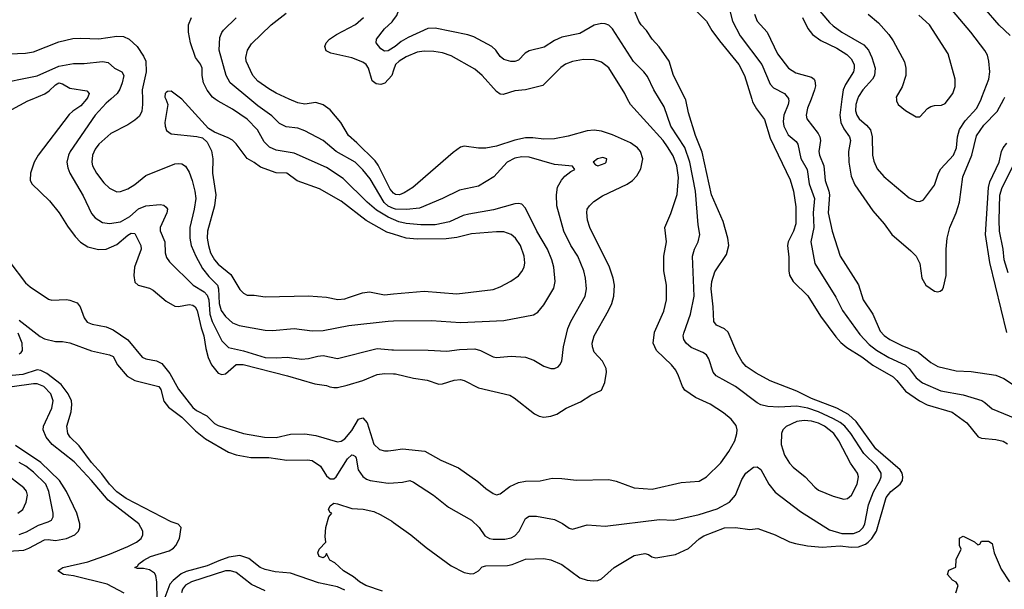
# Model space of a CAD drawing. Header units: inches. Extents: x 1305375 to 1407406, y 744550 to 841633.
# Tile 398 of 509: x 1377933 to 1383377, y 817289 to 820439. Entities that reach past the tile are written whole.
import ezdxf

# ---------------------------------------------------------------- set-up
doc = ezdxf.new("R2010")
doc.units = ezdxf.units.IN
doc.header["$MEASUREMENT"] = 0
for name, color, linetype in [('B3871', 7, 'Continuous'), ('B3872', 7, 'Continuous'), ('B3881', 7, 'Continuous'), ('B3882', 7, 'Continuous')]:
    doc.layers.add(name, color=color, linetype=linetype)

msp = doc.modelspace()

# ---------------------------------------------------------------- linework, layer by layer
at = {"layer": 'B3871', "color": 5}
for points, elevation in [([(1377890, 819941.5), (1377977.3, 819990), (1378001.9, 820000)], 1120), ([(1378301.8, 820000), (1378270, 819961.9), (1378226.9, 819933.1), (1378206.6, 819913.4), (1378034.1, 819690), (1378013.2, 819650), (1377992.9, 819590), (1377990.3, 819550.3), (1377999.5, 819530), (1378097, 819437), (1378150.2, 819370), (1378196.3, 819296.3), (1378239.4, 819239.4), (1378269, 819209), (1378310, 819182.7), (1378368.3, 819168.3), (1378410.2, 819170.2), (1378470, 819195.4), (1378530, 819247.2), (1378550, 819258.3), (1378570, 819256), (1378601.7, 819190), (1378604.1, 819170), (1378567.1, 819070), (1378564.4, 819024.4), (1378570, 818987.7), (1378587.7, 818970), (1378650, 818953.4), (1378670, 818943.2), (1378742.7, 818882.7), (1378790, 818854.4), (1378810, 818852.8), (1378870, 818863.9), (1378890, 818860.6), (1378902.6, 818850), (1378913.9, 818830), (1378935.4, 818735.4), (1378951.4, 818690), (1378961.1, 818621.1), (1378975, 818570), (1378993.1, 818530), (1379030, 818484.3), (1379050, 818477.1), (1379070, 818480.6), (1379130, 818532.4), (1379167.5, 818532.5), (1379413.4, 818470), (1379564.4, 818424.4), (1379630, 818416.1), (1379647.6, 818407.6), (1379670, 818403.8), (1379690, 818403.8), (1379742.8, 818417.2), (1379830, 818443.2), (1379910, 818475.7), (1379950, 818482.6), (1380000, 818480.9)], 1120), ([(1378437.3, 820000), (1378410, 819976.8), (1378349.3, 819910.7), (1378211.6, 819710), (1378202.5, 819690), (1378194.3, 819650), (1378198.7, 819618.7), (1378209.3, 819590), (1378284.2, 819464.2), (1378330, 819367.6), (1378350, 819343.2), (1378390, 819317.1), (1378430, 819311.7), (1378490, 819320.7), (1378541, 819350), (1378590, 819391.9), (1378630, 819409.6), (1378710, 819416.6), (1378730, 819413.1), (1378742.6, 819402.6), (1378750.1, 819390), (1378746.6, 819370), (1378710.2, 819290), (1378710.2, 819270.2), (1378735.5, 819210), (1378737.2, 819150), (1378744.2, 819124.2), (1378760.3, 819100.3), (1378892.7, 818970), (1378953, 818933), (1378970, 818915.1), (1378977.9, 818890), (1378984.7, 818810), (1378996.1, 818770), (1379050, 818662.6), (1379086.4, 818626.4), (1379170, 818607), (1379290, 818571.3), (1379351.5, 818568.5), (1379411.7, 818571.7), (1379490, 818561.8), (1379530, 818564.3), (1379581.5, 818578.5), (1379610, 818580.9), (1379690, 818565.4), (1379910, 818620.6), (1379990, 818613.2), (1380000, 818613.2)], 1140), ([(1378611.8, 820000), (1378612.5, 819970), (1378607.8, 819932.2), (1378594.3, 819905.7), (1378570, 819882.8), (1378530, 819856.4), (1378437.6, 819810), (1378370, 819749.8), (1378350, 819722), (1378335.3, 819690), (1378330.8, 819650.8), (1378335.9, 819630), (1378357.6, 819590), (1378397.2, 819537.2), (1378430, 819507.1), (1378470, 819487.5), (1378490, 819487.6), (1378530, 819502.9), (1378570, 819528), (1378630, 819576.5), (1378790, 819640.7), (1378810, 819643.9), (1378830, 819640.7), (1378850, 819628.9), (1378870, 819595.8), (1378885.6, 819550), (1378901, 819490), (1378905.8, 819450), (1378896.8, 819390), (1378873.4, 819290), (1378873.3, 819230), (1378881.1, 819190), (1378906.2, 819130), (1378943.6, 819063.6), (1378978.5, 819018.5), (1379026.4, 818970), (1379032.5, 818950), (1379036.1, 818870), (1379046.9, 818830), (1379070, 818797.4), (1379110, 818762.2), (1379146.8, 818746.8), (1379290, 818721.5), (1379330, 818720.6), (1379450, 818730.2), (1379550, 818717.6), (1379610, 818720.2), (1379751.9, 818748.1), (1379970, 818772.3), (1380000, 818772.6)], 1160), ([(1378740.2, 820000), (1378752.6, 819970), (1378736.1, 819870), (1378736.9, 819850), (1378745.3, 819825.3), (1378770, 819807.1), (1378912.7, 819792.7), (1378944.4, 819784.4), (1378970, 819761.6), (1378993, 819713), (1379000.5, 819670), (1378999, 819590), (1379016.9, 819470), (1379009.1, 819410), (1378971.7, 819270), (1378970.1, 819230.1), (1378976.3, 819190), (1378988, 819150), (1379009.8, 819109.8), (1379030, 819086.7), (1379100.6, 819030), (1379150, 818947.4), (1379170, 818926), (1379190, 818915.3), (1379230, 818914.9), (1379290, 818906.7), (1379530, 818911.3), (1379630, 818903.6), (1379691.1, 818891.1), (1379730, 818895.3), (1379750, 818902.5), (1379828.9, 818928.9), (1379866.8, 818933.2), (1379950, 818917.4), (1380000, 818921.7)], 1180), ([(1380000, 819251.8), (1379963.3, 819263.3), (1379848.6, 819328.6), (1379710, 819435.5), (1379590, 819503.4), (1379466.9, 819546.9), (1379410, 819590.4), (1379350, 819592.5), (1379263.5, 819623.5), (1379230, 819649), (1379190, 819670.9), (1379130, 819751.3), (1379110, 819771.5), (1379085.6, 819785.6), (1379010, 819815.8), (1378977.2, 819837.2), (1378830, 819999.2), (1378828.9, 820000)], 1180), ([(1380000, 819333.2), (1379970, 819346.3), (1379905, 819385), (1379853.3, 819430), (1379720.6, 819560.6), (1379630, 819621.1), (1379450, 819700.7), (1379350, 819717.7), (1379313.6, 819733.6), (1379283.7, 819763.7), (1379248.4, 819830), (1379190, 819887.9), (1379110, 819943.2), (1379030, 819987.2), (1379012.8, 820000)], 1160), ([(1380000, 819395.4), (1379970, 819406.9), (1379947.8, 819427.8), (1379870, 819559.1), (1379830, 819608.4), (1379787.4, 819650), (1379683.5, 819710), (1379610, 819770.6), (1379510, 819824.7), (1379470, 819838.5), (1379406.9, 819846.9), (1379370, 819865), (1379326.2, 819906.2), (1379250, 819962.4), (1379205, 820000)], 1140), ([(1380000, 819478.5), (1379999.1, 819479.1), (1379981, 819501), (1379914.8, 819634.8), (1379898.9, 819658.9), (1379797.6, 819757.6), (1379750, 819797.8), (1379708.3, 819870), (1379650, 819939.2), (1379610, 819967.3), (1379570, 819981), (1379510, 819971.1), (1379470, 819978.5), (1379422.7, 820000)], 1120), ([(1377878.6, 819098.6), (1377964, 818984), (1377990, 818961.5), (1378092.3, 818892.3), (1378110, 818887.9), (1378190.9, 818890.9), (1378210, 818888.3), (1378250, 818872.9), (1378267.4, 818850), (1378290.1, 818790.1), (1378306.7, 818766.7), (1378334.3, 818754.3), (1378410, 818741), (1378450, 818723.7), (1378530, 818667.7), (1378610, 818572), (1378630, 818564), (1378690, 818552.6), (1378717.9, 818537.9), (1378762.4, 818482.4), (1378810, 818395), (1378890, 818293.5), (1378910, 818277.1), (1378968.1, 818248.1), (1379010, 818206), (1379030, 818193.9), (1379170, 818149.5), (1379286, 818130), (1379350, 818127.3), (1379430, 818147.1), (1379510, 818149), (1379570, 818139.6), (1379690, 818104.8), (1379710, 818108.6), (1379730, 818120.5), (1379770, 818166.6), (1379806.7, 818230), (1379830, 818236.6), (1379854.2, 818210), (1379890.8, 818090.8), (1379921.9, 818061.9), (1379950, 818053.9), (1379970, 818053.6), (1380000, 818058.3)], 1080), ([(1377930, 818777.4), (1378045.9, 818685.9), (1378070, 818673.7), (1378130, 818658.6), (1378170, 818658.7), (1378210, 818652.3), (1378330, 818606.7), (1378430, 818585.6), (1378450, 818575.5), (1378474.4, 818530), (1378527.4, 818467.4), (1378570, 818443.5), (1378701.7, 818410), (1378713.1, 818393.1), (1378729.3, 818329.3), (1378755, 818295), (1378830, 818240.1), (1378904.4, 818164.4), (1378961, 818121), (1379087.1, 818047.1), (1379130, 818032.4), (1379210, 818017.5), (1379310, 818018.1), (1379410, 818003), (1379525, 818005), (1379550, 818000.2), (1379595.5, 817970), (1379630, 817916.1), (1379650, 817898.9), (1379670, 817899.8), (1379682.2, 817910), (1379745.2, 818010), (1379770, 818031.4), (1379776.3, 818030), (1379790, 818022.6), (1379793.3, 818013.3), (1379803.5, 817950), (1379830, 817913.2), (1379850, 817898), (1379870, 817890.2), (1379970, 817875.9), (1380000, 817878)], 1060), ([(1377929.9, 818590.1), (1377941.7, 818598.3), (1377947.6, 818610), (1377946.2, 818650), (1377925.2, 818705.2)], 1060), ([(1378692.5, 817232.5), (1378691.6, 817328.4), (1378685.9, 817365.9), (1378678.8, 817378.8), (1378650, 817395.8), (1378616.7, 817403.3), (1378583.6, 817403.6), (1378569.3, 817410), (1378583.3, 817416.7), (1378592.3, 817430), (1378618.7, 817450), (1378655.6, 817470), (1378758.6, 817501.4), (1378783.9, 817516.1), (1378797, 817530), (1378816, 817570), (1378825.6, 817630), (1378809.7, 817649.7), (1378770, 817661.7), (1378520.7, 817790), (1378470, 817827.6), (1378430, 817869.2), (1378387.8, 817927.8), (1378330, 817989.1), (1378261.5, 818081.5), (1378212.1, 818130), (1378199.4, 818150), (1378193.3, 818190), (1378217.2, 818270), (1378221.7, 818310), (1378218.6, 818330), (1378200.3, 818370), (1378161.3, 818421.3), (1378082.4, 818482.4), (1378050, 818498.8), (1378030, 818502.6), (1377950, 818476.2), (1377853.1, 818466.9)], 1060), ([(1378510, 817267.2), (1378416.9, 817316.8), (1378230, 817363.4), (1378175.1, 817370), (1378144, 817390), (1378171.8, 817410), (1378310, 817440.3), (1378430, 817482.1), (1378530, 817525.2), (1378577.7, 817550), (1378604.2, 817570), (1378614, 817590), (1378612.8, 817610), (1378590.6, 817650), (1378422.2, 817782.2), (1378330.6, 817890.6), (1378234, 817994), (1378112.1, 818090), (1378079.9, 818130), (1378062.3, 818170), (1378064, 818190), (1378110.5, 818290), (1378118.6, 818330), (1378104.3, 818370), (1378065.5, 818410), (1378030, 818425), (1378010, 818425.7), (1377891.1, 818408.9)], 1080), ([(1377870, 817499.3), (1377955.4, 817504.6), (1377984.2, 817515.8), (1378070, 817563), (1378090, 817564.6), (1378130, 817558.8), (1378191.1, 817568.9), (1378238, 817590), (1378258, 817610), (1378264.8, 817630), (1378264.5, 817650), (1378248.7, 817710), (1378191.3, 817830), (1378152.5, 817890), (1378049.7, 817989.7), (1377910, 818084.4)], 1120), ([(1377930, 817591.7), (1377970, 817607), (1378036.6, 817643.4), (1378090, 817660.9), (1378108.4, 817671.6), (1378117.3, 817690), (1378118.7, 817710), (1378093.5, 817830), (1378077.3, 817870), (1378010, 817936.7), (1377967.1, 817970), (1377930, 817990.7)], 1140), ([(1377921.6, 817710), (1377949.8, 817730), (1377968.9, 817770), (1377976.2, 817810), (1377970, 817832.2), (1377955.1, 817850), (1377850.3, 817930.3)], 1160), ([(1379939, 817279), (1379847.3, 817310), (1379811.8, 817330), (1379777.8, 817357.8), (1379722.9, 817390), (1379675.1, 817435.1), (1379648, 817450), (1379630, 817486), (1379622, 817470), (1379610, 817462), (1379589.2, 817470), (1379582, 817490), (1379588, 817510), (1379626, 817550), (1379621.2, 817581.2), (1379625.2, 817630), (1379641.2, 817690), (1379658, 817710), (1379650, 817714), (1379640.9, 817730), (1379649.2, 817750), (1379670, 817764.2), (1379690, 817762), (1379770, 817736), (1379831.2, 817731.2), (1379890, 817719.5), (1379930, 817701.3), (1379990, 817664.9), (1380000, 817657.8)], 1040), ([(1379730, 817283.2), (1379690, 817301.5), (1379585.3, 817325.3), (1379430, 817377.9), (1379345, 817385), (1379290, 817398.6), (1379263.1, 817410), (1379199.2, 817459.2), (1379150, 817475.5), (1379090, 817465.5), (1379033.6, 817446.4), (1378970, 817418.1), (1378852.4, 817387.6), (1378825.8, 817374.2), (1378781.8, 817338.2), (1378763.6, 817316.4), (1378730.6, 817229.4)], 1060), ([(1379290, 817281.1), (1379215.3, 817315.3), (1379130, 817382.3), (1379099, 817390), (1379070, 817389.9), (1378881.8, 817330), (1378850, 817311.3), (1378833.5, 817290), (1378827.5, 817270)], 1080)]:
    msp.add_lwpolyline(points, dxfattribs=dict(at, elevation=elevation))
at = {"layer": 'B3872', "color": 5}
for points, elevation in [([(1379012.8, 820000), (1378999.4, 820010), (1378970, 820048.6), (1378948.5, 820090), (1378940.8, 820130), (1378941.3, 820170), (1378932.5, 820192.5), (1378904.5, 820230), (1378877.2, 820310), (1378866, 820370), (1378865.3, 820410), (1378882.4, 820450)], 1160), ([(1379205, 820000), (1379097.3, 820090), (1379074, 820130), (1379035, 820270), (1379040.2, 820339.8), (1379050, 820368.2), (1379059.1, 820380.9), (1379130, 820448.9)], 1140), ([(1379422.7, 820000), (1379350, 820033), (1379310, 820055.8), (1379250, 820099.1), (1379222.4, 820130), (1379185, 820210), (1379183, 820230), (1379191.9, 820270), (1379214.1, 820305.9), (1379323.5, 820410), (1379406, 820474)], 1120), ([(1380000, 820159.7), (1379990.3, 820129.7), (1379952, 820088), (1379930, 820079.9), (1379904, 820084), (1379881.2, 820101.2), (1379861, 820170), (1379847.6, 820190), (1379830, 820204), (1379770, 820227.5), (1379654, 820254), (1379626.9, 820266.9), (1379619.7, 820290), (1379626.9, 820310), (1379645.1, 820330), (1379683.7, 820356.3), (1379790, 820412.8), (1379834, 820450)], 1080), ([(1380000, 820284.9), (1379970, 820266.6), (1379950, 820263.8), (1379930, 820276.9), (1379904.4, 820310), (1379906, 820330), (1379950, 820387.8), (1379992.9, 820427.1), (1380000, 820436.9)], 1060), ([(1377831.2, 820248.8), (1377965.7, 820254.3), (1378010, 820261), (1378150, 820316.2), (1378226.1, 820333.9), (1378270, 820337.1), (1378370, 820332.8), (1378470, 820348.2), (1378506.1, 820346.1), (1378538.9, 820330), (1378583.1, 820290), (1378617.7, 820237.7), (1378630.1, 820210.1), (1378631.9, 820150), (1378610.7, 820050), (1378611.8, 820000)], 1160), ([(1377317.9, 820000), (1377350.7, 820069.3), (1377370, 820100.2), (1377390, 820108.9), (1377430, 820105.1), (1377550, 820057), (1377610, 820046), (1377650, 820045.5), (1377790, 820079.3), (1378030, 820127.5), (1378150, 820182.5), (1378230, 820196.4), (1378290, 820197), (1378390, 820207.7), (1378421.7, 820201.7), (1378457.6, 820170), (1378497.7, 820150), (1378507.8, 820130), (1378499.1, 820090), (1378486.5, 820053.5), (1378472.5, 820030), (1378437.3, 820000)], 1140), ([(1378001.9, 820000), (1378071.7, 820028.3), (1378095.6, 820044.4), (1378130, 820079.1), (1378150, 820089.3), (1378170, 820083.8), (1378210, 820060.6), (1378304.7, 820044.7), (1378317.3, 820030), (1378310.1, 820010), (1378301.8, 820000)], 1120), ([(1378828.9, 820000), (1378770, 820044), (1378750, 820042), (1378743.5, 820036.5), (1378738, 820030), (1378736.1, 820010), (1378740.2, 820000)], 1180)]:
    msp.add_lwpolyline(points, dxfattribs=dict(at, elevation=elevation))
at = {"layer": 'B3881', "color": 5}
for points, elevation in [([(1380000, 817657.8), (1380095.3, 817590), (1380180.3, 817520.3), (1380318.4, 817418.4), (1380390, 817380.7), (1380426.3, 817373.7), (1380444.2, 817375.8), (1380469.8, 817390.2), (1380490, 817412.2), (1380510, 817417.6), (1380630, 817419.8), (1380654.9, 817425.1), (1380730, 817454.8), (1380830, 817458.8), (1380870, 817451.2), (1380930, 817425.2), (1381030, 817351.9), (1381070, 817339.7), (1381104.5, 817335.5), (1381130, 817337.3), (1381150, 817347.4), (1381219.3, 817410), (1381330, 817475.3), (1381390, 817487.3), (1381410, 817481), (1381428, 817468), (1381450, 817463.1), (1381558, 817482), (1381630, 817513.8), (1381690, 817568.4), (1381715, 817585), (1381830, 817627.9), (1381890.9, 817630.9), (1381970, 817618.7), (1382014.8, 817625.2), (1382110.1, 817590.1), (1382190, 817551.6), (1382221.6, 817541.6), (1382288.8, 817528.8), (1382370, 817521.3), (1382470, 817528.9), (1382530, 817521.2), (1382570, 817523), (1382610, 817539.2), (1382624.9, 817550), (1382644.6, 817570), (1382670.2, 817609.8), (1382723, 817797), (1382749.7, 817830.3), (1382800.8, 817870), (1382813.9, 817890), (1382816.7, 817910), (1382811.9, 817930), (1382800.4, 817950), (1382666.2, 818066.2), (1382557.4, 818217.4), (1382514.6, 818254.6), (1382450, 818289.9), (1382310, 818343.2), (1382230, 818383.8), (1382081.5, 818441.5), (1382004.3, 818484.3), (1381950, 818521), (1381926.6, 818546.6), (1381897.5, 818597.5), (1381849.9, 818709.9), (1381830, 818729.2), (1381786, 818750), (1381769.9, 818769.9), (1381767.9, 818850), (1381756.6, 818950), (1381759.6, 818990), (1381776.4, 819043.6), (1381840.5, 819139.5), (1381853.2, 819190), (1381848.5, 819230), (1381822.5, 819322.5), (1381758.5, 819470), (1381705.6, 819705.6), (1381670, 819798), (1381630, 819923.6), (1381616.2, 819996.2), (1381614.3, 820000)], 1040), ([(1380000, 818058.3), (1380050, 818066.2), (1380172.7, 818052.7), (1380261.9, 818001.9), (1380359.5, 817959.5), (1380465.5, 817885.5), (1380510, 817845.2), (1380550, 817817.6), (1380570, 817812), (1380590, 817816.5), (1380642.4, 817857.6), (1380690, 817879.3), (1380730, 817887.2), (1380810, 817889.1), (1380876.8, 817903.2), (1380930, 817901.8), (1381011.5, 817891.5), (1381190, 817896), (1381230, 817886), (1381330, 817849.4), (1381430, 817841.6), (1381590, 817878.9), (1381690, 817886.9), (1381730, 817910.3), (1381810, 817988), (1381853.3, 818050), (1381886.8, 818110), (1381898.8, 818150), (1381899.8, 818170), (1381894.2, 818194.2), (1381866, 818230), (1381824.2, 818264.2), (1381750, 818312.9), (1381669.7, 818350), (1381611, 818390), (1381597.2, 818410), (1381576.1, 818470), (1381560, 818500), (1381536.4, 818530), (1381454.4, 818610), (1381435.3, 818650), (1381443.4, 818710), (1381494.1, 818825.9), (1381508.5, 818890), (1381509.1, 818970), (1381493.4, 819050), (1381494.6, 819130), (1381508.8, 819210), (1381499.2, 819290), (1381533.7, 819366.3), (1381568, 819472), (1381574.9, 819565.1), (1381565.7, 819630), (1381545.4, 819685.4), (1381515.5, 819735.5), (1381489.9, 819770), (1381309.4, 819969.4), (1381293.9, 820000)], 1080), ([(1380000, 817878), (1380050, 817881.6), (1380089.6, 817890.4), (1380110, 817881.6), (1380221.6, 817810), (1380303.4, 817743.4), (1380430, 817671.3), (1380472.4, 817630), (1380504.6, 817584.6), (1380529.6, 817569.6), (1380550, 817565.6), (1380614.5, 817565.5), (1380650, 817574), (1380670, 817584.1), (1380695.3, 817610), (1380730, 817679.5), (1380750, 817693.2), (1380790, 817693.8), (1380890, 817674.2), (1380933.2, 817653.2), (1380970, 817626), (1380990, 817621.6), (1381070, 817644.7), (1381170, 817637.5), (1381470, 817673.9), (1381550, 817670.3), (1381690, 817702.6), (1381790, 817734.4), (1381857.2, 817770), (1381890.8, 817810), (1381924.8, 817895.2), (1381946.9, 817930), (1381990, 817963.7), (1382010, 817965.3), (1382030.9, 817950.9), (1382074.2, 817870), (1382110, 817825.8), (1382250, 817718.4), (1382410, 817617.6), (1382478.1, 817598.1), (1382543.6, 817596.4), (1382577, 817610), (1382596, 817630), (1382606.2, 817650), (1382625.1, 817754.9), (1382652.9, 817827.1), (1382688.8, 817890), (1382695.8, 817910), (1382695.8, 817930), (1382672.2, 817970), (1382599.9, 818039.9), (1382527.7, 818150), (1382495.1, 818190), (1382470, 818210.7), (1382432.2, 818232.2), (1382350, 818269.9), (1382290, 818290.2), (1382230, 818300.9), (1382130, 818296.8), (1382070, 818300.3), (1382030, 818308.8), (1382010, 818319.3), (1381889.7, 818410), (1381783.1, 818470), (1381767.9, 818490), (1381743.7, 818563.7), (1381730, 818585.4), (1381710, 818599), (1381645.3, 818625.3), (1381617.7, 818650), (1381605, 818670), (1381601.5, 818690), (1381604.9, 818704.9), (1381642.2, 818810), (1381661.7, 818910), (1381651.9, 819130), (1381663.4, 819170), (1381685, 819210), (1381693.2, 819250), (1381683.5, 819303.5), (1381669.9, 819490), (1381638.5, 819650), (1381611.1, 819731.1), (1381532.4, 819850), (1381496, 819956), (1381469.5, 820000)], 1060), ([(1381980.4, 820000), (1381985, 819985), (1382006, 819946), (1382050, 819887), (1382082.9, 819782.9), (1382192.5, 819552.5), (1382212, 819490), (1382223.9, 819403.9), (1382223.3, 819310), (1382210.7, 819270), (1382181.5, 819210), (1382177.9, 819190), (1382185.9, 819125.9), (1382185, 819050), (1382190, 819026.7), (1382210.1, 818990.1), (1382290, 818912.4), (1382359.8, 818799.8), (1382445.1, 818685.1), (1382473.3, 818653.3), (1382506, 818626), (1382590, 818574), (1382650, 818528.1), (1382763, 818463), (1382783.5, 818443.5), (1382830, 818383.8), (1382907.8, 818330), (1382950, 818308.8), (1383088.3, 818268.3), (1383170, 818209.2), (1383232.5, 818132.5), (1383250, 818123.8), (1383330, 818116.6), (1383370, 818108.4), (1383393.8, 818093.8)], 1040), ([(1382183.9, 820000), (1382186.2, 819990), (1382182.4, 819970), (1382157.9, 819910), (1382155, 819875), (1382158.6, 819850), (1382181.1, 819801.1), (1382225.4, 819765.4), (1382235.9, 819750), (1382251.8, 819671.8), (1382287, 819610), (1382298.5, 819530), (1382327.4, 819450), (1382319.2, 819370), (1382323.7, 819290), (1382307.5, 819210), (1382330.1, 819090.1), (1382444.5, 818904.5), (1382481.3, 818830), (1382578.2, 818698.2), (1382630, 818642.9), (1382670, 818611.1), (1382738.5, 818570), (1382830, 818527.3), (1382850.8, 818510), (1382890, 818457.4), (1382925.2, 818430), (1383025.4, 818385.4), (1383150, 818363.9), (1383252.5, 818332.5), (1383270, 818322.4), (1383310, 818286.4), (1383435.9, 818235.9)], 1060), ([(1382308.8, 820000), (1382289.3, 819949.3), (1382280.5, 819910), (1382285.4, 819890), (1382347.8, 819810), (1382356.9, 819790), (1382359.8, 819770), (1382351.7, 819710), (1382355.1, 819690), (1382378.7, 819630), (1382385.6, 819550), (1382407.2, 819490), (1382409.4, 819470), (1382402.4, 819370), (1382424.3, 819270), (1382470.2, 819130), (1382570, 818972), (1382597.1, 818890), (1382650.5, 818810.5), (1382690, 818715.5), (1382712.1, 818692.1), (1382743.9, 818670), (1382810, 818637), (1382900.2, 818600.2), (1382970, 818543), (1383010, 818520.1), (1383110, 818496.6), (1383192.8, 818492.8), (1383330, 818473.5), (1383373.6, 818453.6), (1383450, 818404.2)], 1080), ([(1382478.8, 820000), (1382466.6, 819910), (1382472.4, 819870), (1382490, 819834.8), (1382520.9, 819790), (1382526.2, 819770), (1382516, 819710), (1382516.7, 819650), (1382530, 819573.7), (1382550, 819524.9), (1382650, 819380.8), (1382712.6, 819310), (1382754.3, 819250), (1382860.5, 819160.5), (1382890.3, 819130), (1382910.2, 819090), (1382920.9, 819010), (1382943.7, 818970), (1382990, 818937.6), (1383010, 818933), (1383022.9, 818937.1), (1383034.3, 818945.7), (1383041, 818959), (1383055.9, 819024.1), (1383055.7, 819170), (1383060.2, 819230), (1383076.1, 819290), (1383109.9, 819370.1), (1383128.9, 819430), (1383147.5, 819570), (1383197.4, 819690), (1383223.6, 819796.4), (1383264.5, 819855.5), (1383336.7, 819930), (1383374.5, 820000)], 1120), ([(1382565.6, 820000), (1382555.4, 819970), (1382554, 819934), (1382560.9, 819910), (1382574, 819890), (1382615.5, 819855.5), (1382636.3, 819830), (1382646.7, 819790), (1382647.5, 819690), (1382655.9, 819655.9), (1382674.3, 819614.3), (1382710, 819571.8), (1382850, 819454), (1382890, 819435.3), (1382910, 819434), (1382930, 819442.4), (1382990, 819524), (1383013.1, 819590), (1383026.5, 819613.5), (1383096.1, 819690), (1383112.7, 819730), (1383117.9, 819790), (1383129.4, 819830.6), (1383160.7, 819879.3), (1383224.3, 819950), (1383248.6, 820000)], 1140), ([(1382779.9, 820000), (1382780.4, 819990), (1382790.4, 819970), (1382830, 819936.4), (1382890, 819900.5), (1382910, 819900.5), (1382953, 819947), (1382970, 819958.7), (1382990, 819964.6), (1383030, 819966.3), (1383050, 819975.8), (1383069.1, 820000)], 1160), ([(1380000, 818480.9), (1380010, 818480.6), (1380110, 818455.9), (1380185.7, 818445.7), (1380250, 818422.6), (1380270, 818424.1), (1380334.5, 818445.5), (1380370, 818448.6), (1380390, 818444.1), (1380470, 818402), (1380642.7, 818362.7), (1380667.7, 818347.7), (1380779.1, 818259.1), (1380805.5, 818245.5), (1380830, 818240.9), (1380870, 818245.4), (1380902, 818258), (1380954.7, 818290), (1381034.2, 818325.8), (1381090, 818362.4), (1381149.8, 818390.2), (1381168.6, 818431.4), (1381176.8, 818490), (1381175.3, 818510), (1381154.5, 818550), (1381110, 818600.5), (1381099.8, 818630), (1381098.2, 818650), (1381108.2, 818690), (1381189, 818830), (1381207.6, 818870), (1381218.7, 818910), (1381222.3, 818970), (1381215, 819010), (1381194.2, 819070), (1381085.7, 819290), (1381071.9, 819330), (1381068, 819372), (1381071, 819390), (1381083.1, 819410), (1381107.4, 819432.6), (1381155.1, 819464.9), (1381291.3, 819528.7), (1381320.8, 819550), (1381345.1, 819574.9), (1381366.8, 819613.2), (1381378.5, 819670), (1381365.6, 819710), (1381348.9, 819730), (1381310, 819757.1), (1381210, 819801.3), (1381150, 819821.6), (1381110, 819826.8), (1381070, 819823.4), (1380965.2, 819794.8), (1380890, 819780.5), (1380830, 819778.5), (1380770, 819786.1), (1380730, 819784.6), (1380670, 819771.6), (1380570, 819738.6), (1380510, 819727.9), (1380470, 819727.7), (1380390, 819738.3), (1380370, 819733), (1380330, 819704.4), (1380107.2, 819510), (1380059.3, 819480.7), (1380032, 819470), (1380010, 819471.4), (1380000, 819478.5)], 1120), ([(1383391.1, 818708.9), (1383296.3, 819096.3), (1383272.5, 819250), (1383288.9, 819510), (1383297.7, 819542.3), (1383347.8, 819650), (1383360.8, 819710), (1383369.9, 819730), (1383390, 819755.8)], 1080), ([(1380000, 818613.2), (1380191.9, 818611.9), (1380293.9, 818606.1), (1380364.6, 818615.4), (1380450, 818618.7), (1380480.4, 818610), (1380550, 818573.8), (1380570, 818570.2), (1380650, 818577.8), (1380730, 818572.8), (1380776.2, 818556.2), (1380830, 818522.8), (1380869.7, 818510.3), (1380890, 818510.4), (1380910, 818519.3), (1380919.6, 818530), (1380929.7, 818550.3), (1380939.8, 818630), (1380962.8, 818730), (1380980.8, 818770), (1381059.4, 818910), (1381067.6, 818950), (1381062, 819010), (1381051.3, 819050), (1381018.4, 819130), (1380981, 819190), (1380940.6, 819270), (1380902.4, 819410), (1380900.3, 819470), (1380906.9, 819513.1), (1380928.9, 819551.1), (1380947.6, 819572.4), (1380980.5, 819599.5), (1381002, 819610), (1380989.2, 819629.2), (1380890, 819637.4), (1380750, 819678.7), (1380710, 819679.6), (1380670, 819672.4), (1380628.5, 819650), (1380554.3, 819570), (1380470, 819517.6), (1380363.8, 819496.2), (1380271.1, 819448.9), (1380142.9, 819397.1), (1380071.6, 819388.4), (1380010, 819391.6), (1380000, 819395.4)], 1140), ([(1383398.3, 819038.3), (1383376.6, 819110), (1383370.8, 819170), (1383350.6, 819270), (1383347.9, 819330), (1383352.6, 819467.4), (1383364.5, 819510), (1383426.1, 819630)], 1060), ([(1380000, 818772.6), (1380210, 818774.8), (1380370, 818764.3), (1380610, 818775.8), (1380773.3, 818806.7), (1380798.3, 818821.7), (1380830, 818861.3), (1380885.9, 818954.1), (1380893.1, 818990), (1380885.7, 819070), (1380875.2, 819110), (1380851.2, 819170), (1380792.1, 819270), (1380730, 819396.2), (1380710, 819417.6), (1380690, 819422.6), (1380670, 819420.4), (1380553.4, 819386.6), (1380416, 819364), (1380385.1, 819354.9), (1380310, 819321.6), (1380230, 819303.7), (1380150, 819303.7), (1380070, 819311.1), (1380030, 819320.1), (1380000, 819333.2)], 1160), ([(1380000, 818921.7), (1380170, 818936.6), (1380350, 818922.5), (1380550, 818947.2), (1380590, 818962), (1380648.1, 818991.9), (1380690, 819022), (1380710, 819046.4), (1380721.5, 819070), (1380725.7, 819094.3), (1380722.6, 819130), (1380702, 819190), (1380674.8, 819230), (1380650, 819251.4), (1380610, 819265.4), (1380570, 819266), (1380430, 819253.6), (1380350, 819234), (1380290, 819227.5), (1380130, 819224.7), (1380070, 819229.9), (1380000, 819251.8)], 1180), ([(1383108.7, 817270), (1383121.2, 817310), (1383110, 817328.7), (1383090, 817339), (1383062.7, 817370), (1383070, 817394), (1383108.9, 817411.1), (1383110, 817454), (1383138, 817510), (1383128.4, 817531.6), (1383130, 817572), (1383150, 817582), (1383212, 817552), (1383230, 817534), (1383242, 817538), (1383250, 817554), (1383290, 817554), (1383310, 817542), (1383320.7, 817490), (1383360.2, 817400.2), (1383406.4, 817330)], 1020)]:
    msp.add_lwpolyline(points, dxfattribs=dict(at, elevation=elevation))
for points, elevation in [([(1381156.6, 819676.6), (1381127.7, 819670), (1381102.8, 819650), (1381115.9, 819635.9), (1381130, 819630.6), (1381170, 819644.4), (1381176.2, 819650), (1381179.3, 819670)], 1140), ([(1382270, 818221.7), (1382230, 818217.1), (1382170.5, 818189.5), (1382153, 818170), (1382145.1, 818150), (1382143.1, 818090), (1382161.5, 818030), (1382190, 817986), (1382210, 817963.2), (1382274.9, 817910), (1382330, 817852.6), (1382350, 817837.8), (1382430, 817804.3), (1382490, 817787.6), (1382510, 817791.5), (1382531.5, 817808.5), (1382563.2, 817870), (1382569.9, 817910), (1382565.4, 817930), (1382527.1, 817987.1), (1382462.5, 818110), (1382434.6, 818150), (1382382.5, 818190), (1382350, 818206.6), (1382310, 818218.1)], 1080)]:
    msp.add_lwpolyline(points, close=True, dxfattribs=dict(at, elevation=elevation))
at = {"layer": 'B3882', "color": 5}
for points, elevation in [([(1380000, 820436.9), (1380018.1, 820461.9), (1380041.3, 820530), (1380052.2, 820590), (1380070.5, 820650), (1380076, 820690), (1380073.5, 820730), (1380065.6, 820770), (1380049.9, 820810), (1380000, 820902.4)], 1060), ([(1381812.6, 820670), (1381874.5, 820430), (1381915.9, 820350), (1382036.4, 820190), (1382082.1, 820082.1), (1382101.3, 820061.3), (1382160.9, 820030), (1382183.2, 820003.2), (1382183.9, 820000)], 1060), ([(1381619.9, 820539.9), (1381730, 820430.3), (1381759.5, 820379.5), (1381801.2, 820321.2), (1381908.2, 820190), (1381940.2, 820130), (1381980.4, 820000)], 1040), ([(1381614.3, 820000), (1381548.2, 820130), (1381524.1, 820210), (1381468.4, 820288.4), (1381429.7, 820330), (1381398.2, 820378.2), (1381369.6, 820410), (1381356.2, 820430), (1381319.8, 820519.8)], 1040), ([(1382336.2, 820510), (1382410, 820423.8), (1382430, 820404.4), (1382479.2, 820370), (1382599.6, 820299.6), (1382625.3, 820270), (1382644.7, 820230), (1382663.7, 820170), (1382659.1, 820130), (1382648.7, 820110), (1382595.1, 820050), (1382570, 820013.1), (1382565.6, 820000)], 1140), ([(1383248.6, 820000), (1383253.4, 820010), (1383292, 820110), (1383296.3, 820150), (1383291.3, 820210), (1383283, 820243), (1383270, 820268.2), (1383191.6, 820370), (1383089.8, 820490)], 1140), ([(1383410, 820352), (1383348.9, 820408.9), (1383264.7, 820504.7)], 1120), ([(1381995.7, 820470), (1382010.7, 820430.7), (1382066, 820370), (1382121.9, 820250), (1382184.3, 820170), (1382224.7, 820144.7), (1382310, 820120.9), (1382324.9, 820110), (1382330, 820100.4), (1382332.5, 820072.5), (1382328.1, 820050), (1382308.8, 820000)], 1080), ([(1382261.5, 820450), (1382291.3, 820390), (1382316.5, 820356.5), (1382363, 820323), (1382450, 820281.4), (1382506.4, 820246.4), (1382530, 820222.7), (1382546, 820190), (1382547.5, 820170), (1382542.9, 820150), (1382499.2, 820080.8), (1382485.5, 820050), (1382478.8, 820000)], 1120), ([(1382623.8, 820470), (1382680.7, 820420.7), (1382737.6, 820357.6), (1382762.5, 820322.5), (1382825.2, 820205.2), (1382833.1, 820170), (1382832.6, 820130), (1382813, 820067), (1382779.3, 820010), (1382779.9, 820000)], 1160), ([(1383069.1, 820000), (1383092.8, 820030), (1383104.8, 820070), (1383104.5, 820110), (1383066.4, 820250), (1382963.1, 820410), (1382904, 820464)], 1160), ([(1381469.5, 820000), (1381439.4, 820050), (1381404.2, 820124.2), (1381384.2, 820150), (1381326.7, 820206.7), (1381210, 820388.2), (1381190, 820408), (1381170, 820415.1), (1381150, 820416.9), (1381110, 820408.5), (1381030, 820361.5), (1380930, 820342), (1380890, 820323.1), (1380832.5, 820287.5), (1380750, 820266.8), (1380726.9, 820253.1), (1380690, 820214), (1380670, 820207.9), (1380648.3, 820208.3), (1380610, 820218.5), (1380590, 820234.7), (1380565.1, 820270), (1380544, 820290), (1380443.1, 820343.1), (1380410, 820354.3), (1380230, 820392.3), (1380190, 820389.9), (1380080, 820340), (1380041.8, 820318.2), (1380008.3, 820290), (1380000, 820284.9)], 1060), ([(1381293.9, 820000), (1381278.6, 820030), (1381190, 820172.2), (1381150, 820204.1), (1381110, 820217), (1381050, 820218.4), (1380990, 820207.2), (1380950, 820192.2), (1380925.4, 820174.6), (1380824.7, 820075.3), (1380730, 820051.2), (1380670, 820045.9), (1380605.7, 820025.7), (1380590, 820027.3), (1380570, 820040.7), (1380489.8, 820130), (1380450, 820165), (1380317.9, 820237.9), (1380270, 820255), (1380223.4, 820263.4), (1380170, 820265.3), (1380130, 820258.1), (1380070, 820234), (1380030.9, 820210), (1380010, 820190.6), (1380000, 820159.7)], 1080), ([(1383374.5, 820000), (1383379.9, 820010)], 1120)]:
    msp.add_lwpolyline(points, dxfattribs=dict(at, elevation=elevation))

doc.saveas('drawing.dxf')
